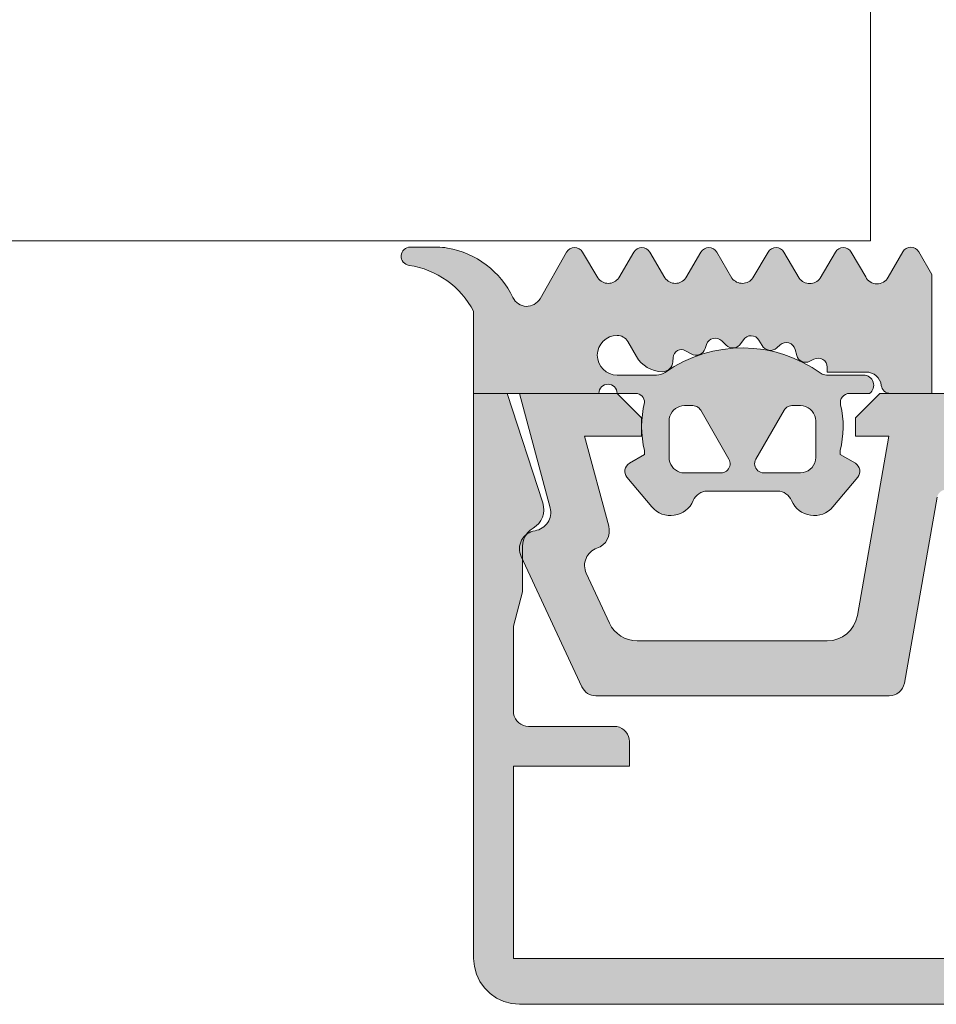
# Model space of a CAD drawing. Header units: metres. Extents: x -3.6 to 84.5, y -11 to 16.8.
# Tile 370 of 656: x 56.7311 to 56.7611, y -0.206 to -0.1738. Entities that reach past the tile are written whole.
import ezdxf

# ---------------------------------------------------------------- set-up
doc = ezdxf.new("R2010")
doc.units = ezdxf.units.M
doc.header["$MEASUREMENT"] = 0
doc.layers.add('301 - Elemente.Linie', color=7, linetype='Continuous')
doc.layers.add('302 - Elemente.Schraffur', color=7, linetype='Continuous')

msp = doc.modelspace()

# ---------------------------------------------------------------- hatches: boundary and pattern name
at = {"layer": '302 - Elemente.Schraffur', "linetype": 'Continuous', "lineweight": 5}
h = msp.add_hatch(color=7, dxfattribs=at)
h.paths.add_polyline_path([(56.743917, -0.18121, 0.930406), (56.743873, -0.181807, -0.240315), (56.745989, -0.183309), (56.745989, -0.185999), (56.750089, -0.185999, -1), (56.750689, -0.185999), (56.751294, -0.185999, -0.409499), (56.751589, -0.186299, 0.127235), (56.751589, -0.187872), (56.751589, -0.187999), (56.751089, -0.188288, 0.466227), (56.751009, -0.188741), (56.751826, -0.189714, 0.562251), (56.753177, -0.189507, -0.302762), (56.753638, -0.189199), (56.75594, -0.189199, -0.302777), (56.756401, -0.189507, 0.562174), (56.757752, -0.189714), (56.758569, -0.188741, 0.466377), (56.758489, -0.188288), (56.757989, -0.187999), (56.757989, -0.187872, 0.12137), (56.758006, -0.186368, -0.483406), (56.758298, -0.185999), (56.758949, -0.185999, 0.732626), (56.758759, -0.185399), (56.757541, -0.185399, -0.157674), (56.757365, -0.185343, 0.319713), (56.75226, -0.185309, -0.154263), (56.751973, -0.185399), (56.750689, -0.185399, -1), (56.750689, -0.184099, -0.267978), (56.751035, -0.184299), (56.751317, -0.184787, 0.264074), (56.752168, -0.185287, 0.403109), (56.752511, -0.184966), (56.752519, -0.184822, -0.55988), (56.752927, -0.184601), (56.753113, -0.184708, 0.47692), (56.753571, -0.184532), (56.753616, -0.184395, -0.560029), (56.754113, -0.184276), (56.754255, -0.184417, 0.47708), (56.754743, -0.184366), (56.754822, -0.184245, -0.560017), (56.755333, -0.184258), (56.755433, -0.184431, 0.476948), (56.755918, -0.184508), (56.756025, -0.184412, -0.560069), (56.756516, -0.184557), (56.756569, -0.184757, 0.476951), (56.756995, -0.184947), (56.757133, -0.184877, -0.559911), (56.757569, -0.185144), (56.757569, -0.185299), (56.758841, -0.185299, -0.378044), (56.759338, -0.185737, 0.377911), (56.759635, -0.185999), (56.760989, -0.185999), (56.760989, -0.182104), (56.760563, -0.18136, 0.579304), (56.760042, -0.18136), (56.759563, -0.182194, -0.604512), (56.758826, -0.182185), (56.758351, -0.181373, 0.574004), (56.757833, -0.181374), (56.757335, -0.182228, -0.516323), (56.756652, -0.182229), (56.756151, -0.181373, 0.572646), (56.755633, -0.181372), (56.755135, -0.182219, -0.498472), (56.754448, -0.182229), (56.753951, -0.181374, 0.573806), (56.753433, -0.181372), (56.752935, -0.182219, -0.520433), (56.752255, -0.182219), (56.751754, -0.181372, 0.571234), (56.751237, -0.181372), (56.750739, -0.182219, -0.519103), (56.750057, -0.182219), (56.749554, -0.181372, 0.574152), (56.749035, -0.181376), (56.748163, -0.182897, -0.605628), (56.747277, -0.182863, 0.245119), (56.745129, -0.181239, 0.041247), (56.744801, -0.181211)])
h.paths.add_polyline_path([(56.75239, -0.188125), (56.752389, -0.1881), (56.752389, -0.1869), (56.75239, -0.186876), (56.752392, -0.186851), (56.752395, -0.186827), (56.752399, -0.186802), (56.752404, -0.186779), (56.752411, -0.186755), (56.752418, -0.186732), (56.752427, -0.186709), (56.752437, -0.186686), (56.752448, -0.186664), (56.75246, -0.186643), (56.752473, -0.186622), (56.752487, -0.186602), (56.752503, -0.186583), (56.752519, -0.186564), (56.752536, -0.186546), (56.752553, -0.18653), (56.752572, -0.186514), (56.752591, -0.186498), (56.752611, -0.186484), (56.752632, -0.186471), (56.752653, -0.186459), (56.752675, -0.186448), (56.752698, -0.186438), (56.752721, -0.186429), (56.752744, -0.186422), (56.752768, -0.186415), (56.752792, -0.18641), (56.752816, -0.186405), (56.75284, -0.186402), (56.752865, -0.186401), (56.752889, -0.1864), (56.753175, -0.1864), (56.753195, -0.186401), (56.753214, -0.186404), (56.753233, -0.186408), (56.753252, -0.186413), (56.753271, -0.186419), (56.753289, -0.186427), (56.753307, -0.186435), (56.753324, -0.186445), (56.75334, -0.186456), (56.753356, -0.186468), (56.75337, -0.186481), (56.753384, -0.186495), (56.753397, -0.18651), (56.753409, -0.186525), (56.75342, -0.186542), (56.754349, -0.18815), (56.754358, -0.188167), (56.754366, -0.188185), (56.754373, -0.188204), (56.754379, -0.188222), (56.754383, -0.188242), (56.754387, -0.188261), (56.754388, -0.18828), (56.754389, -0.1883), (56.754388, -0.18832), (56.754387, -0.188339), (56.754383, -0.188359), (56.754379, -0.188378), (56.754373, -0.188396), (56.754366, -0.188415), (56.754358, -0.188433), (56.754349, -0.18845), (56.754339, -0.188467), (56.754327, -0.188483), (56.754315, -0.188498), (56.754301, -0.188512), (56.754287, -0.188526), (56.754272, -0.188538), (56.754256, -0.188549), (56.754239, -0.18856), (56.754222, -0.188569), (56.754204, -0.188577), (56.754186, -0.188584), (56.754167, -0.18859), (56.754148, -0.188594), (56.754128, -0.188597), (56.754109, -0.188599), (56.754089, -0.1886), (56.752889, -0.1886), (56.752865, -0.188599), (56.75284, -0.188598), (56.752816, -0.188595), (56.752792, -0.18859), (56.752768, -0.188585), (56.752744, -0.188579), (56.752721, -0.188571), (56.752698, -0.188562), (56.752675, -0.188552), (56.752653, -0.188541), (56.752632, -0.188529), (56.752611, -0.188516), (56.752591, -0.188502), (56.752572, -0.188487), (56.752553, -0.188471), (56.752536, -0.188454), (56.752519, -0.188436), (56.752503, -0.188417), (56.752487, -0.188398), (56.752473, -0.188378), (56.75246, -0.188357), (56.752448, -0.188336), (56.752437, -0.188314), (56.752427, -0.188291), (56.752418, -0.188268), (56.752411, -0.188245), (56.752404, -0.188222), (56.752399, -0.188198), (56.752395, -0.188173), (56.752392, -0.188149)], flags=0)
h.paths.add_polyline_path([(56.75519, -0.18832), (56.755189, -0.1883), (56.75519, -0.18828), (56.755192, -0.188261), (56.755195, -0.188242), (56.755199, -0.188222), (56.755205, -0.188204), (56.755212, -0.188185), (56.75522, -0.188167), (56.755229, -0.18815), (56.756158, -0.186542), (56.756169, -0.186525), (56.756181, -0.18651), (56.756194, -0.186495), (56.756208, -0.186481), (56.756223, -0.186468), (56.756238, -0.186456), (56.756254, -0.186445), (56.756271, -0.186435), (56.756289, -0.186427), (56.756307, -0.186419), (56.756326, -0.186413), (56.756345, -0.186408), (56.756364, -0.186404), (56.756383, -0.186401), (56.756403, -0.1864), (56.756689, -0.1864), (56.756714, -0.186401), (56.756738, -0.186402), (56.756762, -0.186405), (56.756787, -0.18641), (56.756811, -0.186415), (56.756834, -0.186422), (56.756858, -0.186429), (56.75688, -0.186438), (56.756903, -0.186448), (56.756925, -0.186459), (56.756946, -0.186471), (56.756967, -0.186484), (56.756987, -0.186498), (56.757006, -0.186514), (56.757025, -0.18653), (56.757043, -0.186547), (56.75706, -0.186564), (56.757076, -0.186583), (56.757091, -0.186602), (56.757105, -0.186622), (56.757118, -0.186643), (56.75713, -0.186664), (56.757141, -0.186686), (56.757151, -0.186709), (56.75716, -0.186732), (56.757168, -0.186755), (56.757174, -0.186779), (56.757179, -0.186802), (56.757184, -0.186827), (56.757187, -0.186851), (56.757189, -0.186876), (56.757189, -0.1869), (56.757189, -0.1881), (56.757189, -0.188125), (56.757187, -0.188149), (56.757184, -0.188173), (56.757179, -0.188198), (56.757174, -0.188222), (56.757168, -0.188245), (56.75716, -0.188268), (56.757151, -0.188291), (56.757141, -0.188314), (56.75713, -0.188336), (56.757118, -0.188357), (56.757105, -0.188378), (56.757091, -0.188398), (56.757076, -0.188417), (56.75706, -0.188436), (56.757043, -0.188454), (56.757025, -0.18847), (56.757006, -0.188487), (56.756987, -0.188502), (56.756967, -0.188516), (56.756946, -0.188529), (56.756925, -0.188541), (56.756903, -0.188552), (56.75688, -0.188562), (56.756858, -0.188571), (56.756834, -0.188578), (56.756811, -0.188585), (56.756787, -0.18859), (56.756762, -0.188595), (56.756738, -0.188598), (56.756714, -0.188599), (56.756689, -0.1886), (56.755489, -0.1886), (56.755469, -0.188599), (56.75545, -0.188597), (56.755431, -0.188594), (56.755411, -0.18859), (56.755393, -0.188584), (56.755374, -0.188577), (56.755356, -0.188569), (56.755339, -0.18856), (56.755322, -0.188549), (56.755306, -0.188538), (56.755291, -0.188526), (56.755277, -0.188512), (56.755264, -0.188498), (56.755251, -0.188483), (56.75524, -0.188467), (56.755229, -0.18845), (56.75522, -0.188433), (56.755212, -0.188415), (56.755205, -0.188396), (56.755199, -0.188378), (56.755195, -0.188359), (56.755192, -0.188339)], flags=0)
for points in [[(56.745989, -0.186), (56.745989, -0.2045), (56.746007, -0.204735), (56.746062, -0.204963), (56.746152, -0.205181), (56.746275, -0.205382), (56.746428, -0.205561), (56.746607, -0.205713), (56.746808, -0.205836), (56.747025, -0.205927), (56.747254, -0.205981), (56.747489, -0.206), (56.794489, -0.206), (56.794724, -0.205981), (56.794953, -0.205927), (56.79517, -0.205836), (56.795371, -0.205713), (56.79555, -0.205561), (56.795703, -0.205382), (56.795826, -0.205181), (56.795916, -0.204963), (56.795971, -0.204735), (56.795989, -0.2045), (56.795989, -0.186), (56.794888, -0.186), (56.793723, -0.189584), (56.793696, -0.189699), (56.793689, -0.189818), (56.793702, -0.189936), (56.793735, -0.190051), (56.793787, -0.190158), (56.793857, -0.190255), (56.793941, -0.190338), (56.794139, -0.190476), (56.794225, -0.190562), (56.794295, -0.190662), (56.794347, -0.190773), (56.794378, -0.190891), (56.794389, -0.191012), (56.794389, -0.1925), (56.794689, -0.19362), (56.794689, -0.1964), (56.794683, -0.196478), (56.794665, -0.196554), (56.794634, -0.196627), (56.794594, -0.196694), (56.794543, -0.196753), (56.794483, -0.196804), (56.794416, -0.196845), (56.794344, -0.196875), (56.794267, -0.196894), (56.794189, -0.1969), (56.791389, -0.1969), (56.791311, -0.196906), (56.791234, -0.196924), (56.791162, -0.196954), (56.791095, -0.196995), (56.791035, -0.197046), (56.790984, -0.197106), (56.790943, -0.197173), (56.790913, -0.197245), (56.790895, -0.197322), (56.790889, -0.1974), (56.790889, -0.1982), (56.794689, -0.1982), (56.794689, -0.2045), (56.747289, -0.2045), (56.747289, -0.1982), (56.751089, -0.1982), (56.751089, -0.1974), (56.751083, -0.197322), (56.751065, -0.197245), (56.751034, -0.197173), (56.750994, -0.197106), (56.750943, -0.197046), (56.750883, -0.196995), (56.750816, -0.196954), (56.750744, -0.196924), (56.750667, -0.196906), (56.750589, -0.1969), (56.747789, -0.1969), (56.747711, -0.196894), (56.747634, -0.196875), (56.747562, -0.196845), (56.747495, -0.196804), (56.747435, -0.196753), (56.747384, -0.196694), (56.747343, -0.196627), (56.747313, -0.196554), (56.747295, -0.196478), (56.747289, -0.1964), (56.747289, -0.19362), (56.747589, -0.1925), (56.747589, -0.191012), (56.7476, -0.190891), (56.747631, -0.190773), (56.747683, -0.190662), (56.747753, -0.190562), (56.747839, -0.190476), (56.748037, -0.190338), (56.748121, -0.190255), (56.748191, -0.190158), (56.748243, -0.190051), (56.748276, -0.189936), (56.748289, -0.189818), (56.748282, -0.189699), (56.748255, -0.189584), (56.74709, -0.186)], [(56.761166, -0.189398, -0.36397), (56.761461, -0.18915), (56.770739, -0.18915, -0.8), (56.771239, -0.18915), (56.780517, -0.18915, -0.36397), (56.780812, -0.189398), (56.781886, -0.195487, 0.36397), (56.782378, -0.1959), (56.791988, -0.1959, 0.291473), (56.792441, -0.195611), (56.794433, -0.191341, 0.501627), (56.793977, -0.190493, -0.448151), (56.793486, -0.189745), (56.794489, -0.186), (56.791289, -0.186), (56.790489, -0.1868), (56.790489, -0.1874), (56.792354, -0.1874), (56.791565, -0.190345, 0.394822), (56.791951, -0.191068, -0.446174), (56.792301, -0.191889), (56.79154, -0.193523, -0.291473), (56.790633, -0.1941), (56.784409, -0.1941, -0.36397), (56.783425, -0.193274), (56.782389, -0.1874), (56.783489, -0.1874), (56.783489, -0.1868), (56.782689, -0.186), (56.759289, -0.186), (56.758489, -0.1868), (56.758489, -0.1874), (56.759589, -0.1874), (56.758553, -0.193274, -0.36397), (56.757569, -0.1941), (56.751345, -0.1941, -0.291473), (56.750438, -0.193523), (56.749677, -0.191889, -0.446174), (56.750027, -0.191068, 0.394822), (56.750413, -0.190345), (56.749624, -0.1874), (56.751489, -0.1874), (56.751489, -0.1868), (56.750689, -0.186), (56.747489, -0.186), (56.748492, -0.189745, -0.448151), (56.748001, -0.190493, 0.501627), (56.747545, -0.191341), (56.749537, -0.195611, 0.291473), (56.74999, -0.1959), (56.7596, -0.1959, 0.36397), (56.760092, -0.195487)]]:
    msp.add_hatch(color=7, dxfattribs=at).paths.add_polyline_path(points)

# ---------------------------------------------------------------- linework, layer by layer
at = {"layer": '301 - Elemente.Linie', "color": 7, "linetype": 'Continuous', "lineweight": 5}
for p, q in [((56.758989, -0.173), (56.758989, -0.181)), ((55.480737, -0.181), (56.758989, -0.181)), ((56.758989, -0.181), (55.480737, -0.181))]:
    msp.add_line(p, q, dxfattribs=at)
msp.add_lwpolyline([(56.751009, -0.188741, -0.466227), (56.751089, -0.188288), (56.751589, -0.187999), (56.751589, -0.187872, -0.127235), (56.751589, -0.186299, 0.409499), (56.751294, -0.185999), (56.750689, -0.185999, 1), (56.750089, -0.185999), (56.745989, -0.185999), (56.745989, -0.183309, 0.240315), (56.743873, -0.181807, -0.930406), (56.743917, -0.18121), (56.744801, -0.181211, -0.041247), (56.745129, -0.181239, -0.245119), (56.747277, -0.182863, 0.605628), (56.748163, -0.182897), (56.749035, -0.181376, -0.574152), (56.749554, -0.181372), (56.750057, -0.182219, 0.519103), (56.750739, -0.182219), (56.751237, -0.181372, -0.571234), (56.751754, -0.181372), (56.752255, -0.182219, 0.520433), (56.752935, -0.182219), (56.753433, -0.181372, -0.573806), (56.753951, -0.181374), (56.754448, -0.182229, 0.498472), (56.755135, -0.182219), (56.755633, -0.181372, -0.572646), (56.756151, -0.181373), (56.756652, -0.182229, 0.516323), (56.757335, -0.182228), (56.757833, -0.181374, -0.574004), (56.758351, -0.181373), (56.758826, -0.182185, 0.604512), (56.759563, -0.182194), (56.760042, -0.18136, -0.579304), (56.760563, -0.18136), (56.760989, -0.182104), (56.760989, -0.185999), (56.759635, -0.185999, -0.377911), (56.759338, -0.185737, 0.378044), (56.758841, -0.185299), (56.757569, -0.185299), (56.757569, -0.185144, 0.559911), (56.757133, -0.184877), (56.756995, -0.184947, -0.476951), (56.756569, -0.184757), (56.756516, -0.184557, 0.560069), (56.756025, -0.184412), (56.755918, -0.184508, -0.476948), (56.755433, -0.184431), (56.755333, -0.184258, 0.560017), (56.754822, -0.184245), (56.754743, -0.184366, -0.47708), (56.754255, -0.184417), (56.754113, -0.184276, 0.560029), (56.753616, -0.184395), (56.753571, -0.184532, -0.47692), (56.753113, -0.184708), (56.752927, -0.184601, 0.55988), (56.752519, -0.184822), (56.752511, -0.184966, -0.403109), (56.752168, -0.185287, -0.264074), (56.751317, -0.184787), (56.751035, -0.184299, 0.267978), (56.750689, -0.184099, 1), (56.750689, -0.185399), (56.751973, -0.185399, 0.154263), (56.75226, -0.185309, -0.319713), (56.757365, -0.185343, 0.157674), (56.757541, -0.185399), (56.758759, -0.185399, -0.732626), (56.758949, -0.185999), (56.758298, -0.185999, 0.483406), (56.758006, -0.186368, -0.12137), (56.757989, -0.187872), (56.757989, -0.187999), (56.758489, -0.188288, -0.466377), (56.758569, -0.188741), (56.757752, -0.189714, -0.562174), (56.756401, -0.189507, 0.302777), (56.75594, -0.189199), (56.753638, -0.189199, 0.302762), (56.753177, -0.189507, -0.562251), (56.751826, -0.189714)], format="xyb", close=True, dxfattribs=at)
msp.add_lwpolyline([(56.794689, -0.2045), (56.747289, -0.2045), (56.747289, -0.1982), (56.751089, -0.1982), (56.751089, -0.1974), (56.751081, -0.197313), (56.751059, -0.197229), (56.751022, -0.19715), (56.750972, -0.197079), (56.75091, -0.197017), (56.750839, -0.196967), (56.75076, -0.19693), (56.750676, -0.196908), (56.750589, -0.1969), (56.747789, -0.1969), (56.747702, -0.196892), (56.747618, -0.19687), (56.747539, -0.196833), (56.747468, -0.196783), (56.747406, -0.196721), (56.747356, -0.19665), (56.747319, -0.196571), (56.747297, -0.196487), (56.747289, -0.1964), (56.747289, -0.19362), (56.747589, -0.1925), (56.747589, -0.191012), (56.7476, -0.190891), (56.747631, -0.190773), (56.747683, -0.190662), (56.747753, -0.190562), (56.747839, -0.190476), (56.747939, -0.190406), (56.748037, -0.190338), (56.748121, -0.190255), (56.748191, -0.190158), (56.748243, -0.190051), (56.748276, -0.189936), (56.748289, -0.189818), (56.748282, -0.189699), (56.748255, -0.189584), (56.74709, -0.186), (56.745989, -0.186), (56.745989, -0.2045), (56.746012, -0.20476), (56.746079, -0.205013), (56.74619, -0.20525), (56.74634, -0.205464), (56.746525, -0.205649), (56.746739, -0.205799), (56.746976, -0.205909), (56.747229, -0.205977), (56.747489, -0.206), (56.794489, -0.206)], dxfattribs=at)
msp.add_lwpolyline([(56.761166, -0.189398), (56.760092, -0.195487, -0.36397), (56.7596, -0.1959), (56.74999, -0.1959, -0.291473), (56.749537, -0.195611), (56.747545, -0.191341, -0.501627), (56.748001, -0.190493, 0.448151), (56.748492, -0.189745), (56.747489, -0.186), (56.750689, -0.186), (56.751489, -0.1868), (56.751489, -0.1874), (56.749624, -0.1874), (56.750413, -0.190345, -0.394822), (56.750027, -0.191068, 0.446174), (56.749677, -0.191889), (56.750438, -0.193523, 0.291473), (56.751345, -0.1941), (56.757569, -0.1941, 0.36397), (56.758553, -0.193274), (56.759589, -0.1874), (56.758489, -0.1874), (56.758489, -0.1868), (56.759289, -0.186), (56.782689, -0.186)], format="xyb", dxfattribs=at)
for points in [[(56.752389, -0.1881), (56.752395, -0.188178), (56.752414, -0.188255), (56.752444, -0.188327), (56.752485, -0.188394), (56.752536, -0.188454), (56.752595, -0.188505), (56.752662, -0.188546), (56.752735, -0.188576), (56.752811, -0.188594), (56.752889, -0.1886), (56.754089, -0.1886), (56.754137, -0.188596), (56.754184, -0.188585), (56.754228, -0.188566), (56.754269, -0.18854), (56.754305, -0.188508), (56.754336, -0.18847), (56.75436, -0.188429), (56.754377, -0.188384), (56.754387, -0.188336), (56.754389, -0.188288), (56.754383, -0.18824), (56.75437, -0.188194), (56.754349, -0.18815), (56.753425, -0.18655), (56.7534, -0.186513), (56.753369, -0.18648), (56.753334, -0.186452), (56.753295, -0.18643), (56.753254, -0.186413), (56.75321, -0.186403), (56.753165, -0.1864), (56.752889, -0.1864), (56.752811, -0.186406), (56.752735, -0.186424), (56.752662, -0.186455), (56.752595, -0.186496), (56.752536, -0.186546), (56.752485, -0.186606), (56.752444, -0.186673), (56.752414, -0.186746), (56.752395, -0.186822), (56.752389, -0.1869)], [(56.755229, -0.18815), (56.755207, -0.188197), (56.755194, -0.188248), (56.755189, -0.1883), (56.755194, -0.188352), (56.755207, -0.188403), (56.755229, -0.18845), (56.755259, -0.188493), (56.755296, -0.18853), (56.755339, -0.18856), (56.755386, -0.188582), (56.755437, -0.188595), (56.755489, -0.1886), (56.756689, -0.1886), (56.756776, -0.188592), (56.75686, -0.18857), (56.756939, -0.188533), (56.75701, -0.188483), (56.757072, -0.188421), (56.757122, -0.18835), (56.757159, -0.188271), (56.757181, -0.188187), (56.757189, -0.1881), (56.757189, -0.1869), (56.757181, -0.186813), (56.757159, -0.186729), (56.757122, -0.18665), (56.757072, -0.186579), (56.75701, -0.186517), (56.756939, -0.186467), (56.75686, -0.18643), (56.756776, -0.186408), (56.756689, -0.1864), (56.756413, -0.1864), (56.756368, -0.186403), (56.756324, -0.186413), (56.756283, -0.18643), (56.756244, -0.186452), (56.756209, -0.18648), (56.756178, -0.186513), (56.756153, -0.18655)]]:
    msp.add_lwpolyline(points, close=True, dxfattribs=at)

doc.saveas('drawing.dxf')
